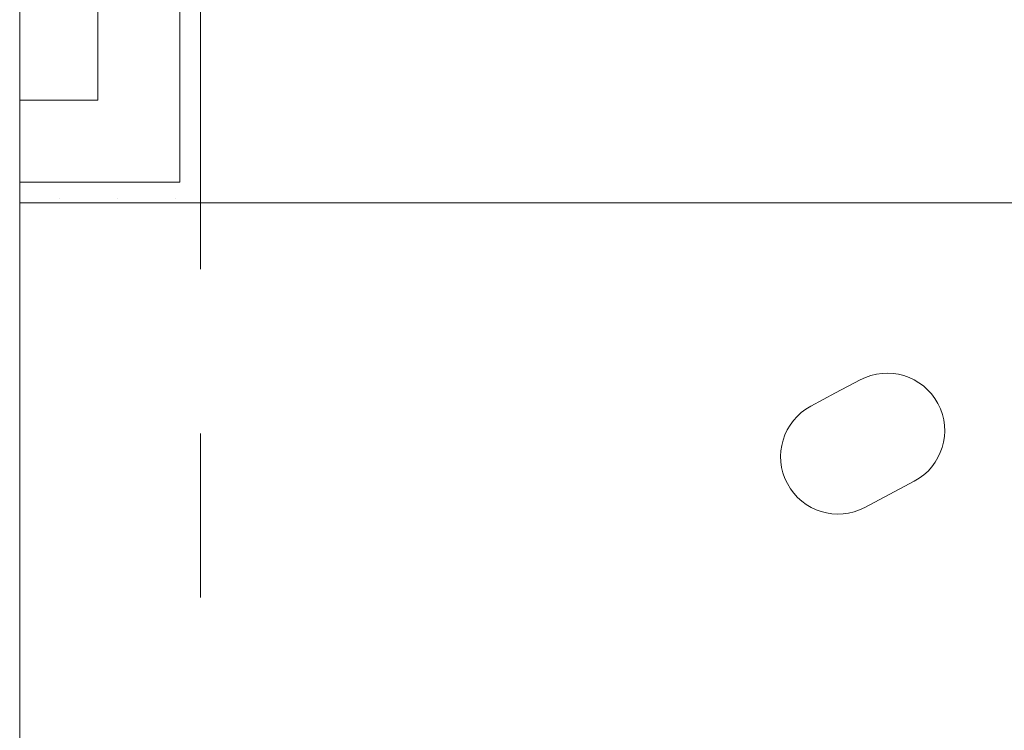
# Model space of a CAD drawing. Header units: metres. Extents: x -3.6 to 90.7, y -11.1 to 18.
# Tile 665 of 708: x 54.6 to 55.199, y 12.369 to 12.801. Entities that reach past the tile are written whole.
import ezdxf

# ---------------------------------------------------------------- set-up
doc = ezdxf.new("R2010")
doc.units = ezdxf.units.M
doc.header["$MEASUREMENT"] = 0
doc.linetypes.add('Untersicht', pattern=[0.1, 0.075, -0.025])
doc.linetypes.add('Wipeout_Contour', pattern=[1, 0, -1])
for name, color, linetype in [('152 - Bemaßung_ Beschriftung.Ausbau', 7, 'Continuous'), ('605 - Struktur.Wand Innen', 7, 'Continuous'), ('650 - Abdeckung.Fußboden Aufbau', 7, 'Continuous'), ('701 - Einrichtung.Möbel', 7, 'Continuous'), ('Neubau_606 - Struktur.Wand Innen Ausbau', 7, 'Continuous'), ('Neubau_653 - Abdeckung.TB Verkofferung', 7, 'Continuous')]:
    doc.layers.add(name, color=color, linetype=linetype)
doc.styles.add('ERSTELLTER_STIL_2', font='txt')
doc.dimstyles.new('ERSTELLTER_STIL__3', dxfattribs={"dimtxt": 0.1, "dimasz": 0.0532, "dimexe": 0.18, "dimexo": 0.0625, "dimgap": 0, "dimtad": 1, "dimtih": 1, "dimtoh": 1, "dimzin": 0, "dimdsep": 46, "dimtxsty": 'ERSTELLTER_STIL_2', "dimblk": 'ARROWHEAD_2', "dimblk1": 'ARROWHEAD_2', "dimblk2": 'ARROWHEAD_2', "dimcen": 0.09, "dimse1": 1, "dimse2": 1, "dimclrd": 7, "dimclre": 7, "dimclrt": 7, "dimazin": 0, "dimtfac": 1, "dimtdec": 4, "dimtmove": 0, "dimatfit": 3, "dimfxl": 1, "dimtolj": 1, "dimtzin": 0, "dimarcsym": 0})
pattern_1 = [(45, (0, 0), (-0.01767767, 0.01767767), [0, -0.025])]

# ---------------------------------------------------------------- blocks, each defined once
blk = doc.blocks.new('*D279')
at = {"layer": '152 - Bemaßung_ Beschriftung.Ausbau', "color": 7, "linetype": 'Continuous', "lineweight": 5}
for p, q in [((54.44997, 15.3025), (54.44997, 15.4075)), ((54.59997, 15.3025), (54.59997, 15.4075)), ((54.47018, 15.39), (54.42977, 15.32)), ((54.62018, 15.39), (54.57977, 15.32)), ((54.44997, 15.355), (54.59997, 15.355))]:
    blk.add_line(p, q, dxfattribs=at)
blk = doc.blocks.new('ARROWHEAD_2')
at = {"color": 0, "linetype": 'Continuous', "lineweight": 0}
for p, q in [((-0.378, -0.655), (0.378, 0.655)), ((0, 0), (-1, 0))]:
    blk.add_line(p, q, dxfattribs=at)
blk = doc.blocks.new('*D280')
at = {"layer": '152 - Bemaßung_ Beschriftung.Ausbau', "color": 7, "linetype": 'Continuous', "lineweight": 5}
for p, q in [((54.59997, 15.3025), (54.59997, 15.4075)), ((58.055, 15.3025), (58.055, 15.4075)), ((54.62018, 15.39), (54.57977, 15.32)), ((58.07521, 15.39), (58.03479, 15.32)), ((54.59997, 15.355), (58.055, 15.355))]:
    blk.add_line(p, q, dxfattribs=at)
at = {"layer": '152 - Bemaßung_ Beschriftung.Ausbau', "color": 7, "lineweight": 5, "char_height": 0.1, "attachment_point": 7, "style": 'ERSTELLTER_STIL_2'}
for s, insert in [('\\A1;{\\pql;\\fArial|b0|i0|c0|p38;3,45\\fArial|b0|i0|c0|p38;\\A1{\\H.66x;\\S5^  ;}}', (56.09353, 15.35559)), ('\\A1;{\\pql;\\fArial|b0|i0|c0|p38;14}', (57.883, 15.375))]:
    blk.add_mtext(s, dxfattribs=dict(at, insert=insert))

msp = doc.modelspace()

# ---------------------------------------------------------------- hatches: boundary and pattern name
at = {"layer": 'Neubau_606 - Struktur.Wand Innen Ausbau', "linetype": 'Continuous', "lineweight": 0, "true_color": 0x000000}
h = msp.add_hatch(dxfattribs=at)
h.set_pattern_fill('Gips_0001', color=18, style=0, pattern_type=2)
h.set_pattern_definition(pattern_1)
h.paths.add_polyline_path([(54.70998, 12.70248), (54.70998, 13.445), (54.69748, 13.445), (54.69748, 12.70248)])

# ---------------------------------------------------------------- linework, layer by layer
at = {"layer": 'Neubau_606 - Struktur.Wand Innen Ausbau', "color": 1, "linetype": 'Continuous', "lineweight": 5}
for p, q in [((54.69748, 12.75248), (54.69748, 13.445)), ((54.69748, 12.70248), (54.69748, 12.75248)), ((54.59997, 12.70248), (54.64748, 12.70248)), ((54.64748, 12.70248), (54.69748, 12.70248)), ((54.64748, 12.70248), (54.69748, 12.70248))]:
    msp.add_line(p, q, dxfattribs=at)
at = {"layer": 'Neubau_606 - Struktur.Wand Innen Ausbau', "color": 1, "linetype": 'Continuous', "lineweight": 5, "flags": 128}
for points in [[(54.64748, 12.98998), (54.64748, 12.75248)], [(54.64748, 12.75248), (54.59997, 12.75248)], [(54.59997, 12.70248), (54.59997, 12.75248)]]:
    msp.add_lwpolyline(points, dxfattribs=at)

# ---------------------------------------------------------------- wipeouts: each hides what was drawn before it
at = {"color": 254, "linetype": 'Wipeout_Contour', "lineweight": 0, "ltscale": 341.086211}
msp.add_wipeout([(54.59997, 10.68998), (56.79997, 10.68998), (56.79997, 11.48998), (55.39997, 11.48998), (55.39997, 12.68998), (54.59997, 12.68998)], dxfattribs=at).dxf.layer = '701 - Einrichtung.Möbel'

# ---------------------------------------------------------------- next in the draw order: hatches: boundary and pattern name
at = {"layer": 'Neubau_606 - Struktur.Wand Innen Ausbau', "linetype": 'Continuous', "lineweight": 0, "true_color": 0x000000}
h = msp.add_hatch(dxfattribs=at)
h.set_pattern_fill('Gips_0001', color=18, style=0, pattern_type=2)
h.set_pattern_definition(pattern_1)
h.paths.add_polyline_path([(54.69748, 12.70248), (54.59997, 12.70248), (54.59997, 12.68998), (54.69748, 12.68998)])
h = msp.add_hatch(dxfattribs=at)
h.set_pattern_fill('Gips_0001', color=18, style=0, pattern_type=2)
h.set_pattern_definition(pattern_1)
h.paths.add_polyline_path([(54.69748, 12.68998), (54.70998, 12.68998), (54.69748, 12.70248)])
h = msp.add_hatch(dxfattribs=at)
h.set_pattern_fill('Gips_0001', color=18, style=0, pattern_type=2)
h.set_pattern_definition(pattern_1)
h.paths.add_polyline_path([(54.69748, 12.70248), (54.70998, 12.68998), (54.70998, 12.70248)])

# ---------------------------------------------------------------- next in the draw order: linework, layer by layer
at = {"layer": '605 - Struktur.Wand Innen', "color": 7, "linetype": 'Continuous', "lineweight": 18, "flags": 128}
msp.add_lwpolyline([(54.59997, 8.59998), (54.59997, 12.99998)], dxfattribs=at)
at = {"layer": '650 - Abdeckung.Fußboden Aufbau', "color": 7, "linetype": 'Continuous', "lineweight": 13, "flags": 128}
msp.add_lwpolyline([(57.96999, 8.255), (58.055, 8.255), (58.055, 12.98998), (57.96999, 12.98998), (57.96999, 13.445), (54.68999, 13.445), (54.68999, 12.99998), (54.59997, 12.99998), (54.59997, 8.50998)], dxfattribs=at)
at = {"layer": '701 - Einrichtung.Möbel', "color": 7, "linetype": 'Continuous', "lineweight": 5, "flags": 128}
msp.add_lwpolyline([(54.59997, 10.68998), (54.59997, 12.68998), (55.39997, 12.68998), (55.39997, 11.48998), (56.79997, 11.48998), (56.79997, 10.68998)], close=True, dxfattribs=at)
msp.add_lwpolyline([(55.09656, 12.57412), (55.08155, 12.56614, 0.994302), (55.11443, 12.50434), (55.14445, 12.52031, 1), (55.11157, 12.58211)], format="xyb", close=True, dxfattribs=at)
at = {"layer": 'Neubau_606 - Struktur.Wand Innen Ausbau', "color": 1, "linetype": 'Continuous', "lineweight": 5, "flags": 128}
for points in [[(54.70998, 12.68998), (54.70998, 13.445)], [(54.59997, 12.68998), (54.59997, 12.70248)], [(54.59997, 12.68998), (54.69748, 12.68998)], [(54.70998, 12.68998), (54.69748, 12.68998)]]:
    msp.add_lwpolyline(points, dxfattribs=at)
at = {"layer": 'Neubau_653 - Abdeckung.TB Verkofferung', "color": 1, "linetype": 'Untersicht', "lineweight": 9}
for p, q in [((54.59997, 8.64948), (54.59997, 12.68998)), ((54.70998, 12.68998), (54.59997, 12.68998)), ((54.70998, 8.64948), (54.70998, 12.68998))]:
    msp.add_line(p, q, dxfattribs=at)

# ---------------------------------------------------------------- next in the draw order: dimensions: what is measured, and where the dimension line sits
at = {"layer": '152 - Bemaßung_ Beschriftung.Ausbau', "color": 7, "linetype": 'Continuous', "lineweight": 5}
for base, p1, p2, picture, middle in [((58.055, 15.355), (54.59997, 10.74998), (58.055, 10.62749), '*D280', (56.35847, 15.425)), ((54.59997, 15.355), (54.44997, 10.74998), (54.59997, 10.74998), '*D279', (54.35421, 15.425))]:
    dim = msp.add_linear_dim(base=base, p1=p1, p2=p2, dimstyle='ERSTELLTER_STIL__3', dxfattribs=at)
    dim.commit()
    dim.dimension.update_dxf_attribs({"geometry": picture, "text_midpoint": middle, "dimtype": 160})

doc.saveas('drawing.dxf')
